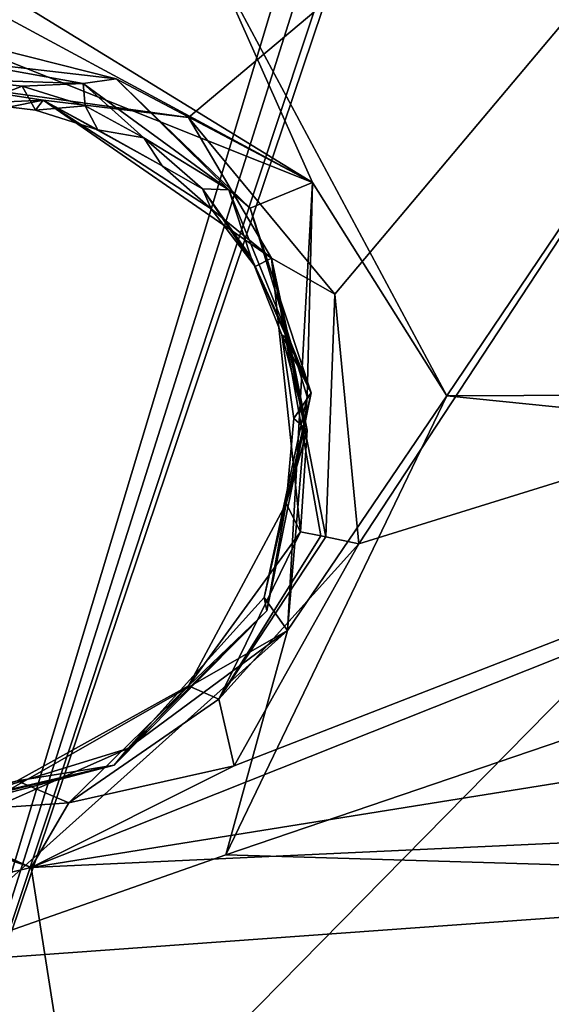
# Model space of a CAD drawing. Header units: millimetres. Extents: x -147 to 294, y -82 to 275.
# Tile 551 of 609: x 258.14 to 261.26, y 252.99 to 258.78. Entities that reach past the tile are written whole.
import ezdxf

# ---------------------------------------------------------------- set-up
doc = ezdxf.new("R2010")
doc.units = ezdxf.units.MM
doc.header["$LTSCALE"] = 67.506716
for name, color, linetype in [('1593', 7, 'CONTINUOUS'), ('1655', 7, 'CONTINUOUS'), ('2137', 7, 'CONTINUOUS'), ('2140', 7, 'CONTINUOUS'), ('2141', 7, 'CONTINUOUS'), ('2142', 7, 'CONTINUOUS'), ('2143', 7, 'CONTINUOUS'), ('2144', 7, 'CONTINUOUS'), ('2145', 7, 'CONTINUOUS'), ('498', 7, 'CONTINUOUS'), ('601', 7, 'CONTINUOUS'), ('871', 7, 'CONTINUOUS')]:
    doc.layers.add(name, color=color, linetype=linetype)

msp = doc.modelspace()

# ---------------------------------------------------------------- linework, layer by layer
at = {"layer": '1593', "linetype": 'CONTINUOUS'}
for points in [[(259.2697, 259.1448, -10.2973), (263.5486, 260.8672, -11.0294), (260.6486, 256.5648, -10.5804), (259.2697, 259.1448, -10.2973)], [(260.6486, 256.5648, -10.5804), (263.5486, 260.8672, -11.0294), (267.431, 256.5946, -11.8905), (260.6486, 256.5648, -10.5804)], [(259.3513, 253.869, -10.434), (260.6486, 256.5648, -10.5804), (265.7509, 256.0481, -11.5688), (259.3513, 253.869, -10.434)], [(260.6486, 256.5648, -10.5804), (267.431, 256.5946, -11.8905), (265.7509, 256.0481, -11.5688), (260.6486, 256.5648, -10.5804)], [(264.3454, 253.721, -11.3892), (259.3513, 253.869, -10.434), (265.7509, 256.0481, -11.5688), (264.3454, 253.721, -11.3892)], [(257.5294, 253.2279, -10.1364), (259.3513, 253.869, -10.434), (264.3454, 253.721, -11.3892), (257.5294, 253.2279, -10.1364)], [(257.6261, 249.9563, -10.3043), (257.5294, 253.2279, -10.1364), (264.3454, 253.721, -11.3892), (257.6261, 249.9563, -10.3043)], [(265.2781, 251.016, -11.7322), (257.6261, 249.9563, -10.3043), (264.3454, 253.721, -11.3892), (265.2781, 251.016, -11.7322)]]:
    msp.add_3dface(points, dxfattribs=at)
at = {"layer": '1655', "linetype": 'CONTINUOUS'}
for points in [[(264.6242, 263.2864, -8.8863), (256.9154, 259.3882, -7.584), (257.2001, 258.4691, -7.6306), (264.6242, 263.2864, -8.8863)], [(264.8311, 263.2292, -8.9219), (264.6242, 263.2864, -8.8863), (257.2001, 258.4691, -7.6306), (264.8311, 263.2292, -8.9219)], [(265.0387, 263.1712, -8.9579), (264.8311, 263.2292, -8.9219), (257.2001, 258.4691, -7.6306), (265.0387, 263.1712, -8.9579)], [(259.1337, 258.2, -7.9508), (265.0387, 263.1712, -8.9579), (257.2001, 258.4691, -7.6306), (259.1337, 258.2, -7.9508)], [(259.9912, 257.1627, -8.1142), (265.0387, 263.1712, -8.9579), (259.1337, 258.2, -7.9508), (259.9912, 257.1627, -8.1142)], [(260.1329, 255.6969, -8.175), (265.0387, 263.1712, -8.9579), (259.9912, 257.1627, -8.1142), (260.1329, 255.6969, -8.175)], [(273.1076, 259.731, -10.6361), (265.0387, 263.1712, -8.9579), (260.1329, 255.6969, -8.175), (273.1076, 259.731, -10.6361)], [(266.6726, 255.1529, -9.4454), (273.1076, 259.731, -10.6361), (258.2101, 253.7952, -7.898), (266.6726, 255.1529, -9.4454)], [(258.2101, 253.7952, -7.898), (273.1076, 259.731, -10.6361), (259.4011, 254.3925, -8.0862), (258.2101, 253.7952, -7.898)], [(273.1076, 259.731, -10.6361), (260.1329, 255.6969, -8.175), (259.4011, 254.3925, -8.0862), (273.1076, 259.731, -10.6361)], [(265.7349, 254.144, -9.3005), (266.6726, 255.1529, -9.4454), (258.2101, 253.7952, -7.898), (265.7349, 254.144, -9.3005)], [(256.1461, 254.5191, -7.5264), (255.3359, 253.1219, -7.4361), (258.2101, 253.7952, -7.898), (256.1461, 254.5191, -7.5264)], [(259.5018, 248.2403, -8.4087), (279.8818, 254.4516, -12.6054), (259.0299, 248.5724, -8.2994), (259.5018, 248.2403, -8.4087)], [(259.0299, 248.5724, -8.2994), (279.8818, 254.4516, -12.6054), (267.8197, 250.7044, -9.9416), (259.0299, 248.5724, -8.2994)], [(260.2258, 246.901, -8.6387), (279.8818, 254.4516, -12.6054), (259.5018, 248.2403, -8.4087), (260.2258, 246.901, -8.6387)], [(279.8818, 254.4516, -12.6054), (260.2258, 246.901, -8.6387), (276.5199, 248.874, -12.1944), (279.8818, 254.4516, -12.6054)], [(259.0299, 248.5724, -8.2994), (265.7349, 254.144, -9.3005), (258.2101, 253.7952, -7.898), (259.0299, 248.5724, -8.2994)], [(265.7349, 254.144, -9.3005), (259.0299, 248.5724, -8.2994), (265.4786, 252.7937, -9.3168), (265.7349, 254.144, -9.3005)], [(255.3359, 253.1219, -7.4361), (259.0299, 248.5724, -8.2994), (258.2101, 253.7952, -7.898), (255.3359, 253.1219, -7.4361)], [(259.0299, 248.5724, -8.2994), (255.3359, 253.1219, -7.4361), (257.5823, 248.7881, -8.0218), (259.0299, 248.5724, -8.2994)]]:
    msp.add_3dface(points, dxfattribs=at)
at = {"layer": '2137', "linetype": 'CONTINUOUS'}
for points in [[(257.5759, 259.2228, -9.9199), (259.2697, 259.1448, -10.2973), (259.861, 257.8196, -10.2852), (257.5759, 259.2228, -9.9199)], [(257.5759, 259.2228, -9.9199), (259.861, 257.8196, -10.2852), (257.5958, 259.0419, -9.8105), (257.5759, 259.2228, -9.9199)], [(259.2697, 259.1448, -10.2973), (260.6486, 256.5648, -10.5804), (259.861, 257.8196, -10.2852), (259.2697, 259.1448, -10.2973)], [(257.5958, 259.0419, -9.8105), (259.861, 257.8196, -10.2852), (257.685, 258.6861, -9.2815), (257.5958, 259.0419, -9.8105)], [(257.685, 258.6861, -9.2815), (259.861, 257.8196, -10.2852), (258.7092, 258.4285, -9.4478), (257.685, 258.6861, -9.2815)], [(258.7092, 258.4285, -9.4478), (259.861, 257.8196, -10.2852), (259.4952, 257.6673, -9.5381), (258.7092, 258.4285, -9.4478)], [(259.4952, 257.6673, -9.5381), (259.861, 257.8196, -10.2852), (259.8299, 256.5604, -9.5272), (259.4952, 257.6673, -9.5381)], [(259.861, 257.8196, -10.2852), (260.6486, 256.5648, -10.5804), (259.7139, 255.1868, -10.2077), (259.861, 257.8196, -10.2852)], [(259.861, 257.8196, -10.2852), (259.7139, 255.1868, -10.2077), (259.8299, 256.5604, -9.5272), (259.861, 257.8196, -10.2852)], [(260.6486, 256.5648, -10.5804), (259.3513, 253.869, -10.434), (259.7139, 255.1868, -10.2077), (260.6486, 256.5648, -10.5804)], [(259.8299, 256.5604, -9.5272), (259.7139, 255.1868, -10.2077), (259.5772, 255.3816, -9.4012), (259.8299, 256.5604, -9.5272)], [(259.5772, 255.3816, -9.4012), (259.7139, 255.1868, -10.2077), (258.778, 254.4934, -9.1848), (259.5772, 255.3816, -9.4012)], [(259.3513, 253.869, -10.434), (257.5294, 253.2279, -10.1364), (259.7139, 255.1868, -10.2077), (259.3513, 253.869, -10.434)], [(257.5294, 253.2279, -10.1364), (257.5805, 253.9648, -9.7733), (259.7139, 255.1868, -10.2077), (257.5294, 253.2279, -10.1364)], [(259.7139, 255.1868, -10.2077), (257.5805, 253.9648, -9.7733), (258.778, 254.4934, -9.1848), (259.7139, 255.1868, -10.2077)], [(257.5805, 253.9648, -9.7733), (257.7201, 254.1695, -8.9483), (258.778, 254.4934, -9.1848), (257.5805, 253.9648, -9.7733)]]:
    msp.add_3dface(points, dxfattribs=at)
at = {"layer": '2140', "linetype": 'CONTINUOUS'}
for points in [[(257.685, 258.6861, -9.2815), (258.7092, 258.4285, -9.4478), (257.743, 258.5399, -8.731), (257.685, 258.6861, -9.2815)], [(257.743, 258.5399, -8.731), (258.7092, 258.4285, -9.4478), (258.5152, 258.4, -8.8593), (257.743, 258.5399, -8.731)], [(258.5152, 258.4, -8.8593), (258.7092, 258.4285, -9.4478), (259.3693, 257.7764, -9.011), (258.5152, 258.4, -8.8593)], [(258.7092, 258.4285, -9.4478), (259.4952, 257.6673, -9.5381), (259.3693, 257.7764, -9.011), (258.7092, 258.4285, -9.4478)], [(259.3693, 257.7764, -9.011), (259.4952, 257.6673, -9.5381), (259.8537, 256.5827, -9.1183), (259.3693, 257.7764, -9.011)], [(259.4952, 257.6673, -9.5381), (259.8299, 256.5604, -9.5272), (259.8537, 256.5827, -9.1183), (259.4952, 257.6673, -9.5381)], [(259.8299, 256.5604, -9.5272), (259.5772, 255.3816, -9.4012), (259.8537, 256.5827, -9.1183), (259.8299, 256.5604, -9.5272)], [(259.8537, 256.5827, -9.1183), (259.5772, 255.3816, -9.4012), (259.5935, 255.3015, -9.1071), (259.8537, 256.5827, -9.1183)], [(259.5772, 255.3816, -9.4012), (258.778, 254.4934, -9.1848), (259.5935, 255.3015, -9.1071), (259.5772, 255.3816, -9.4012)], [(259.5935, 255.3015, -9.1071), (258.778, 254.4934, -9.1848), (258.6975, 254.3961, -8.9781), (259.5935, 255.3015, -9.1071)], [(258.778, 254.4934, -9.1848), (257.7201, 254.1695, -8.9483), (258.6975, 254.3961, -8.9781), (258.778, 254.4934, -9.1848)], [(257.7201, 254.1695, -8.9483), (257.7336, 254.1423, -8.8193), (258.6975, 254.3961, -8.9781), (257.7201, 254.1695, -8.9483)]]:
    msp.add_3dface(points, dxfattribs=at)
at = {"layer": '2141', "linetype": 'CONTINUOUS'}
for points in [[(257.743, 258.5399, -8.731), (258.5152, 258.4, -8.8593), (257.8055, 258.4239, -8.7421), (257.743, 258.5399, -8.731)], [(257.8055, 258.4239, -8.7421), (258.5152, 258.4, -8.8593), (258.1568, 258.3854, -8.8001), (257.8055, 258.4239, -8.7421)], [(258.1568, 258.3854, -8.8001), (258.5152, 258.4, -8.8593), (258.5274, 258.2699, -8.8626), (258.1568, 258.3854, -8.8001)], [(258.5152, 258.4, -8.8593), (259.3693, 257.7764, -9.011), (258.8703, 258.0818, -8.9221), (258.5152, 258.4, -8.8593)], [(258.5274, 258.2699, -8.8626), (258.5152, 258.4, -8.8593), (258.8703, 258.0818, -8.9221), (258.5274, 258.2699, -8.8626)], [(258.8703, 258.0818, -8.9221), (259.3693, 257.7764, -9.011), (259.2148, 257.781, -8.9846), (258.8703, 258.0818, -8.9221)], [(259.2148, 257.781, -8.9846), (259.3693, 257.7764, -9.011), (259.4982, 257.3817, -9.0398), (259.2148, 257.781, -8.9846)], [(259.3693, 257.7764, -9.011), (259.8537, 256.5827, -9.1183), (259.4982, 257.3817, -9.0398), (259.3693, 257.7764, -9.011)], [(259.4982, 257.3817, -9.0398), (259.8537, 256.5827, -9.1183), (259.6799, 256.9233, -9.0803), (259.4982, 257.3817, -9.0398)], [(259.6799, 256.9233, -9.0803), (259.8537, 256.5827, -9.1183), (259.7513, 256.432, -9.104), (259.6799, 256.9233, -9.0803)], [(259.8537, 256.5827, -9.1183), (259.5935, 255.3015, -9.1071), (259.7063, 255.9331, -9.1089), (259.8537, 256.5827, -9.1183)], [(259.8537, 256.5827, -9.1183), (259.7063, 255.9331, -9.1089), (259.7513, 256.432, -9.104), (259.8537, 256.5827, -9.1183)], [(259.7063, 255.9331, -9.1089), (259.5935, 255.3015, -9.1071), (259.1332, 254.8628, -9.0395), (259.7063, 255.9331, -9.1089)], [(259.5935, 255.3015, -9.1071), (258.6975, 254.3961, -8.9781), (259.1332, 254.8628, -9.0395), (259.5935, 255.3015, -9.1071)], [(259.1332, 254.8628, -9.0395), (258.6975, 254.3961, -8.9781), (258.1286, 254.304, -8.8821), (259.1332, 254.8628, -9.0395)], [(257.7336, 254.1423, -8.8193), (257.6533, 254.1427, -8.8055), (258.6975, 254.3961, -8.9781), (257.7336, 254.1423, -8.8193)], [(258.6975, 254.3961, -8.9781), (257.6533, 254.1427, -8.8055), (258.1286, 254.304, -8.8821), (258.6975, 254.3961, -8.9781)]]:
    msp.add_3dface(points, dxfattribs=at)
at = {"layer": '2142', "linetype": 'CONTINUOUS'}
for points in [[(257.8055, 258.4239, -8.7421), (258.1568, 258.3854, -8.8001), (257.8952, 258.2843, -8.1117), (257.8055, 258.4239, -8.7421)], [(257.8952, 258.2843, -8.1117), (258.1568, 258.3854, -8.8001), (258.2348, 258.2445, -8.1691), (257.8952, 258.2843, -8.1117)], [(258.1568, 258.3854, -8.8001), (258.5274, 258.2699, -8.8626), (258.2348, 258.2445, -8.1691), (258.1568, 258.3854, -8.8001)], [(258.2348, 258.2445, -8.1691), (258.5274, 258.2699, -8.8626), (258.6014, 258.1289, -8.2302), (258.2348, 258.2445, -8.1691)], [(258.5274, 258.2699, -8.8626), (258.8703, 258.0818, -8.9221), (258.6014, 258.1289, -8.2302), (258.5274, 258.2699, -8.8626)], [(258.6014, 258.1289, -8.2302), (258.8703, 258.0818, -8.9221), (258.9777, 257.9163, -8.2921), (258.6014, 258.1289, -8.2302)], [(258.8703, 258.0818, -8.9221), (259.2148, 257.781, -8.9846), (258.9777, 257.9163, -8.2921), (258.8703, 258.0818, -8.9221)], [(258.9777, 257.9163, -8.2921), (259.2148, 257.781, -8.9846), (259.2658, 257.6634, -8.339), (258.9777, 257.9163, -8.2921)], [(259.2148, 257.781, -8.9846), (259.4982, 257.3817, -9.0398), (259.5235, 257.3255, -8.3807), (259.2148, 257.781, -8.9846)], [(259.2658, 257.6634, -8.339), (259.2148, 257.781, -8.9846), (259.5235, 257.3255, -8.3807), (259.2658, 257.6634, -8.339)], [(259.4982, 257.3817, -9.0398), (259.6799, 256.9233, -9.0803), (259.7241, 256.8926, -8.4127), (259.4982, 257.3817, -9.0398)], [(259.5235, 257.3255, -8.3807), (259.4982, 257.3817, -9.0398), (259.7241, 256.8926, -8.4127), (259.5235, 257.3255, -8.3807)], [(259.6799, 256.9233, -9.0803), (259.7513, 256.432, -9.104), (259.8298, 256.3643, -8.4288), (259.6799, 256.9233, -9.0803)], [(259.7241, 256.8926, -8.4127), (259.6799, 256.9233, -9.0803), (259.8298, 256.3643, -8.4288), (259.7241, 256.8926, -8.4127)], [(259.7513, 256.432, -9.104), (259.7063, 255.9331, -9.1089), (259.8298, 256.3643, -8.4288), (259.7513, 256.432, -9.104)], [(259.8298, 256.3643, -8.4288), (259.7063, 255.9331, -9.1089), (259.7911, 255.7663, -8.4199), (259.8298, 256.3643, -8.4288)]]:
    msp.add_3dface(points, dxfattribs=at)
at = {"layer": '2143', "linetype": 'CONTINUOUS'}
for points in [[(258.2804, 258.3028, -7.9203), (257.2001, 258.4691, -7.6306), (256.6908, 257.9813, -7.6478), (258.2804, 258.3028, -7.9203)], [(259.1337, 258.2, -7.9508), (257.2001, 258.4691, -7.6306), (258.2804, 258.3028, -7.9203), (259.1337, 258.2, -7.9508)], [(257.8952, 258.2843, -8.1117), (258.2804, 258.3028, -7.9203), (256.6908, 257.9813, -7.6478), (257.8952, 258.2843, -8.1117)], [(257.8952, 258.2843, -8.1117), (258.2348, 258.2445, -8.1691), (258.2804, 258.3028, -7.9203), (257.8952, 258.2843, -8.1117)], [(258.2348, 258.2445, -8.1691), (258.6014, 258.1289, -8.2302), (258.2804, 258.3028, -7.9203), (258.2348, 258.2445, -8.1691)], [(259.62, 257.375, -8.1448), (259.1337, 258.2, -7.9508), (258.2804, 258.3028, -7.9203), (259.62, 257.375, -8.1448)], [(258.6014, 258.1289, -8.2302), (258.9777, 257.9163, -8.2921), (258.2804, 258.3028, -7.9203), (258.6014, 258.1289, -8.2302)], [(258.9777, 257.9163, -8.2921), (259.2658, 257.6634, -8.339), (258.2804, 258.3028, -7.9203), (258.9777, 257.9163, -8.2921)], [(259.2658, 257.6634, -8.339), (259.62, 257.375, -8.1448), (258.2804, 258.3028, -7.9203), (259.2658, 257.6634, -8.339)], [(259.9912, 257.1627, -8.1142), (259.1337, 258.2, -7.9508), (259.62, 257.375, -8.1448), (259.9912, 257.1627, -8.1142)], [(259.2658, 257.6634, -8.339), (259.5235, 257.3255, -8.3807), (259.62, 257.375, -8.1448), (259.2658, 257.6634, -8.339)], [(259.5235, 257.3255, -8.3807), (259.7241, 256.8926, -8.4127), (259.62, 257.375, -8.1448), (259.5235, 257.3255, -8.3807)], [(259.9392, 255.7371, -8.2075), (259.9912, 257.1627, -8.1142), (259.62, 257.375, -8.1448), (259.9392, 255.7371, -8.2075)], [(259.7241, 256.8926, -8.4127), (259.8298, 256.3643, -8.4288), (259.62, 257.375, -8.1448), (259.7241, 256.8926, -8.4127)], [(259.8298, 256.3643, -8.4288), (259.7911, 255.7663, -8.4199), (259.62, 257.375, -8.1448), (259.8298, 256.3643, -8.4288)], [(259.62, 257.375, -8.1448), (259.7911, 255.7663, -8.4199), (259.9105, 255.743, -8.2259), (259.62, 257.375, -8.1448)], [(259.9392, 255.7371, -8.2075), (259.62, 257.375, -8.1448), (259.9105, 255.743, -8.2259), (259.9392, 255.7371, -8.2075)], [(260.1329, 255.6969, -8.175), (259.9912, 257.1627, -8.1142), (259.9392, 255.7371, -8.2075), (260.1329, 255.6969, -8.175)]]:
    msp.add_3dface(points, dxfattribs=at)
at = {"layer": '2144', "linetype": 'CONTINUOUS'}
for points in [[(259.9105, 255.743, -8.2259), (259.7911, 255.7663, -8.4199), (259.3121, 254.7829, -8.3322), (259.9105, 255.743, -8.2259)], [(259.9392, 255.7371, -8.2075), (259.9105, 255.743, -8.2259), (259.3121, 254.7829, -8.3322), (259.9392, 255.7371, -8.2075)], [(260.1329, 255.6969, -8.175), (259.9392, 255.7371, -8.2075), (259.3121, 254.7829, -8.3322), (260.1329, 255.6969, -8.175)], [(259.4011, 254.3925, -8.0862), (260.1329, 255.6969, -8.175), (259.3121, 254.7829, -8.3322), (259.4011, 254.3925, -8.0862)], [(258.4304, 254.1753, -8.172), (259.4011, 254.3925, -8.0862), (259.3121, 254.7829, -8.3322), (258.4304, 254.1753, -8.172)], [(256.1461, 254.5191, -7.5264), (258.2101, 253.7952, -7.898), (256.4702, 254.5716, -7.8195), (256.1461, 254.5191, -7.5264)], [(256.4702, 254.5716, -7.8195), (258.2101, 253.7952, -7.898), (257.3928, 254.1022, -7.9837), (256.4702, 254.5716, -7.8195)], [(258.2101, 253.7952, -7.898), (259.4011, 254.3925, -8.0862), (258.4304, 254.1753, -8.172), (258.2101, 253.7952, -7.898)], [(257.3928, 254.1022, -7.9837), (258.2101, 253.7952, -7.898), (258.4304, 254.1753, -8.172), (257.3928, 254.1022, -7.9837)]]:
    msp.add_3dface(points, dxfattribs=at)
at = {"layer": '2145', "linetype": 'CONTINUOUS'}
for points in [[(259.7063, 255.9331, -9.1089), (259.1332, 254.8628, -9.0395), (259.7911, 255.7663, -8.4199), (259.7063, 255.9331, -9.1089)], [(259.7911, 255.7663, -8.4199), (259.1332, 254.8628, -9.0395), (259.3121, 254.7829, -8.3322), (259.7911, 255.7663, -8.4199)], [(259.1332, 254.8628, -9.0395), (258.1286, 254.304, -8.8821), (258.4304, 254.1753, -8.172), (259.1332, 254.8628, -9.0395)], [(259.1332, 254.8628, -9.0395), (258.4304, 254.1753, -8.172), (259.3121, 254.7829, -8.3322), (259.1332, 254.8628, -9.0395)], [(258.1286, 254.304, -8.8821), (257.3928, 254.1022, -7.9837), (258.4304, 254.1753, -8.172), (258.1286, 254.304, -8.8821)]]:
    msp.add_3dface(points, dxfattribs=at)
at = {"layer": '498', "linetype": 'CONTINUOUS'}
for points in [[(263.0918, 270.3883, -24.9391), (257.1154, 250.5133, -32.7984), (255.3216, 264.8614, -27.0819), (263.0918, 270.3883, -24.9391)], [(263.0918, 270.3883, -24.9391), (263.3716, 270.3152, -24.9855), (257.1154, 250.5133, -32.7984), (263.0918, 270.3883, -24.9391)], [(263.3716, 270.3152, -24.9855), (263.6512, 270.2414, -25.0318), (257.1154, 250.5133, -32.7984), (263.3716, 270.3152, -24.9855)], [(263.6512, 270.2414, -25.0318), (263.7521, 270.2145, -25.0485), (257.1154, 250.5133, -32.7984), (263.6512, 270.2414, -25.0318)], [(263.7521, 270.2145, -25.0485), (272.7915, 266.4599, -26.8751), (257.1154, 250.5133, -32.7984), (263.7521, 270.2145, -25.0485)], [(272.7915, 266.4599, -26.8751), (280.1442, 260.8419, -28.9819), (257.1154, 250.5133, -32.7984), (272.7915, 266.4599, -26.8751)], [(257.1154, 250.5133, -32.7984), (280.1442, 260.8419, -28.9819), (275.5593, 240.2651, -36.1212), (257.1154, 250.5133, -32.7984)]]:
    msp.add_3dface(points, dxfattribs=at)
at = {"layer": '601', "linetype": 'CONTINUOUS'}
for points in [[(272.8518, 257.4346, -27.4272), (266.3626, 262.3846, -25.4585), (258.8022, 266.5478, -23.8286), (272.8518, 257.4346, -27.4272)], [(277.3847, 252.8882, -29.0322), (272.8518, 257.4346, -27.4272), (258.8022, 266.5478, -23.8286), (277.3847, 252.8882, -29.0322)]]:
    msp.add_3dface(points, dxfattribs=at)
at = {"layer": '871', "linetype": 'CONTINUOUS'}
for points in [[(258.8022, 266.5478, -23.8286), (235.3829, 271.5451, -20.1748), (248.3345, 241.4576, -34.1554), (258.8022, 266.5478, -23.8286)], [(277.3847, 252.8882, -29.0322), (258.8022, 266.5478, -23.8286), (248.3345, 241.4576, -34.1554), (277.3847, 252.8882, -29.0322)]]:
    msp.add_3dface(points, dxfattribs=at)

doc.saveas('drawing.dxf')
